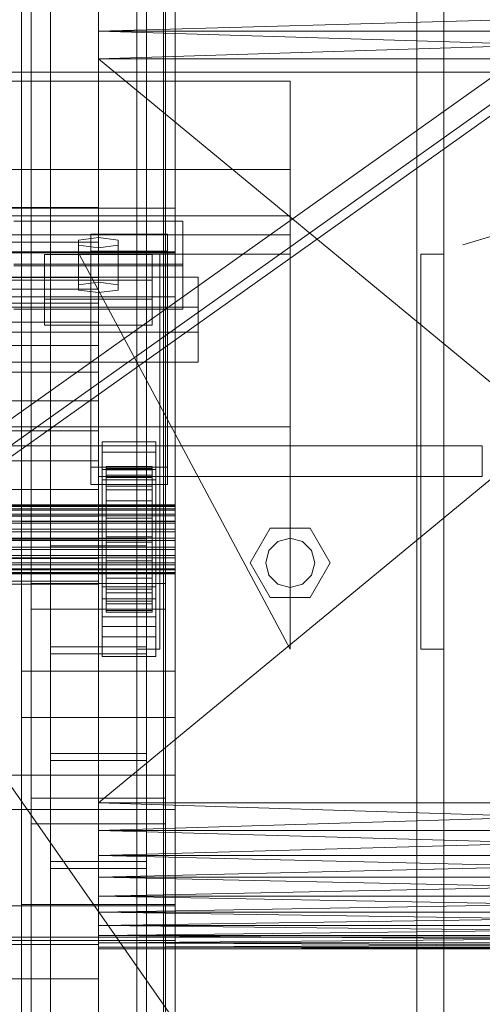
# Model space of a CAD drawing. Header units: millimetres. Extents: x -3490 to 61924, y -72580 to 6847.
# Tile 301 of 656: x 1460 to 1580, y -33943 to -33686. Entities that reach past the tile are written whole.
import ezdxf

# ---------------------------------------------------------------- set-up
doc = ezdxf.new("R2010")
doc.units = ezdxf.units.MM
for name, color, linetype, lineweight in [('COTAS_O', 1, 'Continuous', 0), ('frontal_C03', 7, 'Continuous', 0), ('frontal_secador', 7, 'Continuous', 0), ('frontal_tolva', 7, 'Continuous', 0)]:
    doc.layers.add(name, color=color, linetype=linetype, lineweight=lineweight)
doc.dimstyles.new('R19_100', dxfattribs={"dimtxt": 250, "dimasz": 150, "dimexe": 150, "dimexo": 80, "dimgap": 100, "dimtad": 1, "dimtih": 1, "dimtoh": 1, "dimdsep": 46, "dimcen": 0.09, "dimadec": 0, "dimazin": 0, "dimtfac": 1, "dimtdec": 4, "dimtofl": 0, "dimtmove": 0, "dimatfit": 3, "dimfxl": 1, "dimtolj": 1, "dimtzin": 0, "dimarcsym": 0})

# ---------------------------------------------------------------- blocks, each defined once
blk = doc.blocks.new('DIM_R29_57')
at = {"layer": 'COTAS_O'}
for p, q in [((-1725, -33700), (-1575, -33655)), ((1725, -33700), (1575, -33655)), ((-1725, -34400), (-1725, -33700)), ((-1725, -33700), (1725, -33700)), ((-1725, -33700), (-1575, -33745)), ((1725, -33700), (1575, -33745)), ((1725, -34400), (1725, -33700))]:
    blk.add_line(p, q, dxfattribs=at)
blk.add_text('3450 O', height=250, dxfattribs=at).set_placement((0, -33600))

msp = doc.modelspace()

# ---------------------------------------------------------------- linework, layer by layer
at = {"layer": 'frontal_C03'}
for p, q in [((1500, -32314.944), (1500, -34875.113)), ((1500, -34879.011), (1500, -32318.841)), ((1490, -35975), (1490, -32996.942)), ((1497, -35975), (1497, -32996.942)), ((1563, -35975), (1563, -32996.942)), ((1570, -35975), (1570, -32996.942)), ((1490, -35975), (1490, -33266.434)), ((1497, -35975), (1497, -33266.434)), ((1563, -35975), (1563, -33266.434)), ((1570, -35975), (1570, -33266.434)), ((1467.5, -33879.447), (1467.5, -33284.487)), ((1492.5, -33284.487), (1492.5, -33879.447)), ((1467.5, -33905.804), (1467.5, -33310.844)), ((1492.5, -33905.804), (1492.5, -33310.844)), ((1480, -33388.418), (1480, -33735.325)), ((1480, -33744.308), (1480, -33397.401)), ((1460, -33817.159), (1460, -33547.668)), ((1500, -33547.668), (1500, -33817.159)), ((1462.5, -33889.257), (1462.5, -33563.788)), ((1497.5, -33563.788), (1497.5, -33889.257)), ((1462.5, -33895.994), (1462.5, -33570.525)), ((1497.5, -33895.994), (1497.5, -33570.525)), ((1460, -33856.137), (1460, -33586.646)), ((1500, -33856.137), (1500, -33586.646)), ((1460, -33868.264), (1460, -33598.772)), ((1500, -33598.772), (1500, -33868.264)), ((1460, -33916.987), (1460, -33647.495)), ((1500, -33916.987), (1500, -33647.495)), ((1480, -33657.91), (1480, -34004.816)), ((1480, -34013.799), (1480, -33666.893)), ((1430, -33702.37), (1530, -33702.37)), ((1530, -33702.37), (1530, -33725.417)), ((1530, -33702.37), (1530, -33737.417)), ((1530, -33725.417), (1430, -33725.417)), ((1530, -33737.417), (1530, -33725.417)), ((1530, -33737.417), (-1530, -33737.417)), ((-1500, -33735.441), (1500, -33735.441)), ((1430, -33737.417), (1530, -33737.417)), ((1480, -33735.325), (1440, -33735.325)), ((1480, -33744.308), (1480, -33735.325)), ((1500, -33735.441), (1500, -33746.85)), ((1500, -33735.441), (1500, -33747.135)), ((1530, -33737.417), (1530, -33742.417)), ((1458, -33738.829), (1502, -33738.829)), ((1502, -33738.829), (1502, -33750.057)), ((1502, -33738.829), (1502, -33750.522)), ((1530, -33742.417), (-1530, -33742.417)), ((1478, -33746.689), (1478, -33742.197)), ((1478, -33742.197), (1498, -33742.197)), ((1478, -33803.003), (1478, -33742.197)), ((1498, -33742.197), (1498, -33746.689)), ((1498, -33742.197), (1498, -33803.003)), ((1530, -33742.417), (1530, -33792.417)), ((1440, -33744.308), (1480, -33744.308)), ((1480, -33743.096), (1474.804, -33743.769)), ((1474.804, -33743.769), (1474.804, -33745.117)), ((1474.804, -33755.463), (1474.804, -33743.769)), ((1474.804, -33745.117), (1480, -33745.791)), ((1474.804, -33756.81), (1474.804, -33745.117)), ((1485.196, -33743.769), (1480, -33743.096)), ((1480, -33754.789), (1480, -33743.096)), ((1480, -33745.791), (1485.196, -33745.117)), ((1485.196, -33745.117), (1485.196, -33743.769)), ((1485.196, -33755.463), (1485.196, -33743.769)), ((1485.196, -33756.81), (1485.196, -33745.117)), ((1500, -33746.85), (-1500, -33746.85)), ((1500, -33747.135), (-1500, -33747.135)), ((1466, -33754.258), (1466, -33747.521)), ((1466, -33747.521), (1494, -33747.521)), ((1466, -33759.215), (1466, -33747.521)), ((1530, -33850.417), (1475, -33747.417)), ((1475, -33747.417), (1530, -33747.417)), ((1498, -33746.689), (1478, -33746.689)), ((1478, -33746.689), (1478, -33807.495)), ((1480, -33745.791), (1480, -33757.484)), ((1490, -33850.417), (1490, -33747.417)), ((1490, -33747.417), (1496, -33747.417)), ((1494, -33747.521), (1494, -33754.258)), ((1494, -33747.521), (1494, -33759.215)), ((1496, -33850.417), (1496, -33747.417)), ((1498, -33807.495), (1498, -33746.689)), ((1500, -33758.543), (1500, -33746.85)), ((1500, -33758.543), (1500, -33747.135)), ((1530, -33747.417), (1530, -33850.417)), ((1564, -33850.417), (1564, -33747.417)), ((1564, -33747.417), (1570, -33747.417)), ((1570, -33850.417), (1570, -33747.417)), ((1502, -33750.057), (1458, -33750.057)), ((1502, -33761.751), (1502, -33750.057)), ((1502, -33750.522), (1458, -33750.522)), ((1502, -33761.751), (1502, -33750.522)), ((1454, -33753.448), (1506, -33753.448)), ((1494, -33754.258), (1466, -33754.258)), ((1466, -33754.258), (1466, -33765.952)), ((1474.804, -33755.463), (1480, -33754.789)), ((1480, -33754.789), (1485.196, -33755.463)), ((1494, -33765.952), (1494, -33754.258)), ((1506, -33753.448), (1506, -33767.821)), ((1506, -33753.448), (1506, -33761.244)), ((1474.804, -33756.81), (1474.804, -33755.463)), ((1480, -33757.484), (1474.804, -33756.81)), ((1485.196, -33756.81), (1480, -33757.484)), ((1485.196, -33755.463), (1485.196, -33756.81)), ((-1500, -33758.543), (1500, -33758.543)), ((1494, -33759.215), (1466, -33759.215)), ((1466, -33759.215), (1466, -33765.952)), ((1494, -33765.952), (1494, -33759.215)), ((1506, -33761.244), (1454, -33761.244)), ((1458, -33761.751), (1502, -33761.751)), ((1506, -33775.616), (1506, -33761.244)), ((1506, -33767.821), (1454, -33767.821)), ((1466, -33765.952), (1494, -33765.952)), ((1506, -33775.616), (1506, -33767.821)), ((1454, -33775.616), (1506, -33775.616)), ((1530, -33792.417), (-1530, -33792.417)), ((1530, -33792.417), (1530, -33797.417)), ((1481, -33799.106), (1481, -33796.411)), ((1481, -33796.411), (1495, -33796.411)), ((1481, -33837.338), (1481, -33796.411)), ((1495, -33796.411), (1495, -33799.106)), ((1495, -33796.411), (1495, -33837.338)), ((1530, -33797.417), (-1530, -33797.417)), ((1480, -33797.417), (1580, -33797.417)), ((1480, -33805.417), (1480, -33797.417)), ((1580, -33805.417), (1580, -33797.417)), ((1495, -33799.106), (1481, -33799.106)), ((1481, -33799.106), (1481, -33840.033)), ((1495, -33840.033), (1495, -33799.106)), ((1498, -33803.003), (1478, -33803.003)), ((1478, -33803.003), (1478, -33807.495)), ((1481, -33806.292), (1481, -33803.597)), ((1481, -33803.597), (1495, -33803.597)), ((1481, -33844.524), (1481, -33803.597)), ((1482, -33812.82), (1482, -33802.827)), ((1482, -33802.827), (1482, -33803.647)), ((1482, -33802.827), (1494, -33802.827)), ((1482, -33803.3), (1482, -33802.827)), ((1482, -33813.045), (1482, -33803.3)), ((1482, -33803.3), (1494, -33803.3)), ((1482, -33805.035), (1482, -33803.3)), ((1482, -33813.209), (1482, -33803.647)), ((1482, -33803.647), (1482, -33805.706)), ((1482, -33803.647), (1494, -33803.647)), ((1494, -33803.647), (1494, -33802.827)), ((1494, -33802.827), (1494, -33812.82)), ((1494, -33802.827), (1494, -33803.3)), ((1494, -33803.3), (1494, -33813.045)), ((1494, -33803.3), (1494, -33805.035)), ((1494, -33805.706), (1494, -33803.647)), ((1494, -33803.647), (1494, -33813.209)), ((1495, -33803.597), (1495, -33806.292)), ((1495, -33803.597), (1495, -33844.524)), ((1498, -33807.495), (1498, -33803.003)), ((1480, -33805.417), (1580, -33805.417)), ((1495, -33806.292), (1481, -33806.292)), ((1481, -33806.292), (1481, -33847.219)), ((1482, -33813.867), (1482, -33805.035)), ((1482, -33805.035), (1494, -33805.035)), ((1482, -33807.914), (1482, -33805.035)), ((1482, -33814.184), (1482, -33805.706)), ((1482, -33805.706), (1482, -33808.862)), ((1482, -33805.706), (1494, -33805.706)), ((1490, -33805.417), (1497, -33805.417)), ((1490, -35975), (1490, -33805.417)), ((1494, -33805.035), (1494, -33813.867)), ((1494, -33805.035), (1494, -33807.914)), ((1494, -33808.862), (1494, -33805.706)), ((1494, -33805.706), (1494, -33814.184)), ((1495, -33847.219), (1495, -33806.292)), ((1497, -35975), (1497, -33805.417)), ((1497, -33805.417), (1563, -33805.417)), ((1563, -33805.417), (1570, -33805.417)), ((1563, -35975), (1563, -33805.417)), ((1570, -35975), (1570, -33805.417)), ((1478, -33807.495), (1498, -33807.495)), ((1482, -33815.23), (1482, -33807.914)), ((1482, -33807.914), (1494, -33807.914)), ((1482, -33811.74), (1482, -33807.914)), ((1482, -33815.679), (1482, -33808.862)), ((1482, -33808.862), (1482, -33812.901)), ((1482, -33808.862), (1494, -33808.862)), ((1494, -33807.914), (1494, -33815.23)), ((1494, -33807.914), (1494, -33811.74)), ((1494, -33812.901), (1494, -33808.862)), ((1494, -33808.862), (1494, -33815.679)), ((1482, -33817.043), (1482, -33811.74)), ((1482, -33811.74), (1494, -33811.74)), ((1482, -33816.253), (1482, -33811.74)), ((1494, -33811.74), (1494, -33817.043)), ((1494, -33811.74), (1494, -33816.253)), ((-1500, -33812.82), (1500, -33812.82)), ((-1500, -33813.045), (1500, -33813.045)), ((-1500, -33813.209), (1500, -33813.209)), ((-1500, -33813.867), (1500, -33813.867)), ((-1500, -33814.184), (1500, -33814.184)), ((1482, -33813.209), (1482, -33812.82)), ((1494, -33812.82), (1482, -33812.82)), ((1482, -33812.82), (1482, -33813.045)), ((1482, -33817.593), (1482, -33812.901)), ((1482, -33812.901), (1482, -33817.548)), ((1482, -33812.901), (1494, -33812.901)), ((1494, -33813.045), (1482, -33813.045)), ((1482, -33813.045), (1482, -33813.867)), ((1482, -33814.184), (1482, -33813.209)), ((1494, -33813.209), (1482, -33813.209)), ((1494, -33813.867), (1482, -33813.867)), ((1482, -33813.867), (1482, -33815.23)), ((1482, -33815.679), (1482, -33814.184)), ((1494, -33814.184), (1482, -33814.184)), ((1494, -33812.82), (1494, -33813.209)), ((1494, -33813.045), (1494, -33812.82)), ((1494, -33817.548), (1494, -33812.901)), ((1494, -33812.901), (1494, -33817.593)), ((1494, -33813.867), (1494, -33813.045)), ((1494, -33813.209), (1494, -33814.184)), ((1494, -33815.23), (1494, -33813.867)), ((1494, -33814.184), (1494, -33815.679)), ((1500, -33813.209), (1500, -33812.82)), ((1500, -33812.82), (1500, -33813.045)), ((1500, -33813.045), (1500, -33813.867)), ((1500, -33814.184), (1500, -33813.209)), ((1500, -33813.867), (1500, -33815.23)), ((1500, -33815.679), (1500, -33814.184)), ((-1500, -33815.23), (1500, -33815.23)), ((-1500, -33815.679), (1500, -33815.679)), ((-1500, -33817.043), (1500, -33817.043)), ((1494, -33815.23), (1482, -33815.23)), ((1482, -33815.23), (1482, -33817.043)), ((1482, -33817.593), (1482, -33815.679)), ((1494, -33815.679), (1482, -33815.679)), ((1482, -33819.18), (1482, -33816.253)), ((1482, -33816.253), (1494, -33816.253)), ((1482, -33821.144), (1482, -33816.253)), ((1494, -33817.043), (1482, -33817.043)), ((1482, -33817.043), (1482, -33819.18)), ((1494, -33817.043), (1494, -33815.23)), ((1494, -33815.679), (1494, -33817.593)), ((1494, -33816.253), (1494, -33819.18)), ((1494, -33816.253), (1494, -33821.144)), ((1494, -33819.18), (1494, -33817.043)), ((1500, -33815.23), (1500, -33817.043)), ((1500, -33817.593), (1500, -33815.679)), ((1500, -33817.043), (1500, -33819.18)), ((-1500, -33817.593), (1500, -33817.593)), ((-1500, -33819.18), (1500, -33819.18)), ((1500, -33817.159), (1460, -33817.159)), ((1460, -33817.159), (1460, -33856.137)), ((1460, -34086.651), (1460, -33817.159)), ((1482, -33817.548), (1482, -33819.794)), ((1494, -33817.548), (1482, -33817.548)), ((1482, -33817.548), (1482, -33822.485)), ((1482, -33819.794), (1482, -33817.593)), ((1494, -33817.593), (1482, -33817.593)), ((1494, -33819.18), (1482, -33819.18)), ((1482, -33819.18), (1482, -33821.497)), ((1494, -33819.794), (1494, -33817.548)), ((1494, -33822.485), (1494, -33817.548)), ((1494, -33817.593), (1494, -33819.794)), ((1494, -33821.497), (1494, -33819.18)), ((1500, -33856.137), (1500, -33817.159)), ((1500, -33817.159), (1500, -34086.651)), ((1500, -33819.794), (1500, -33817.593)), ((1500, -33819.18), (1500, -33821.497)), ((1519.6, -33827.917), (1524.8, -33818.91)), ((1524.8, -33818.91), (1535.2, -33818.91)), ((1535.2, -33818.91), (1540.4, -33827.917)), ((1500, -33819.794), (-1500, -33819.794)), ((-1500, -33821.497), (1500, -33821.497)), ((-1500, -33822.132), (1500, -33822.132)), ((1467.5, -33851.633), (1467.5, -33821.664)), ((1467.5, -33821.664), (1492.5, -33821.664)), ((1467.5, -33821.664), (1467.5, -33877.64)), ((1482, -33819.794), (1494, -33819.794)), ((1482, -33822.132), (1482, -33819.794)), ((1482, -33821.497), (1482, -33821.144)), ((1482, -33821.144), (1494, -33821.144)), ((1482, -33826.082), (1482, -33821.144)), ((1494, -33821.497), (1482, -33821.497)), ((1482, -33821.497), (1482, -33823.836)), ((1482, -33824.45), (1482, -33822.132)), ((1482, -33822.132), (1482, -33822.485)), ((1494, -33822.132), (1482, -33822.132)), ((1492.5, -33821.664), (1492.5, -33851.633)), ((1492.5, -33877.64), (1492.5, -33821.664)), ((1494, -33819.794), (1494, -33822.132)), ((1494, -33821.144), (1494, -33821.497)), ((1494, -33821.144), (1494, -33826.082)), ((1494, -33823.836), (1494, -33821.497)), ((1494, -33822.485), (1494, -33822.132)), ((1494, -33822.132), (1494, -33824.45)), ((1500, -33822.132), (1500, -33819.794)), ((1500, -33821.497), (1500, -33823.836)), ((1500, -33824.45), (1500, -33822.132)), ((1526.8, -33822.374), (1530, -33821.517)), ((1530, -33821.517), (1533.2, -33822.374)), ((-1500, -33823.836), (1500, -33823.836)), ((-1500, -33824.45), (1500, -33824.45)), ((1492.5, -33823.47), (1467.5, -33823.47)), ((1467.5, -33823.47), (1467.5, -33849.827)), ((1467.5, -34418.43), (1467.5, -33823.47)), ((1482, -33822.485), (1482, -33827.377)), ((1482, -33822.485), (1494, -33822.485)), ((1482, -33823.836), (1482, -33826.082)), ((1494, -33823.836), (1482, -33823.836)), ((1482, -33823.836), (1482, -33826.037)), ((1482, -33826.587), (1482, -33824.45)), ((1482, -33824.45), (1482, -33827.377)), ((1494, -33824.45), (1482, -33824.45)), ((1492.5, -33849.827), (1492.5, -33823.47)), ((1492.5, -33823.47), (1492.5, -34418.43)), ((1494, -33827.377), (1494, -33822.485)), ((1494, -33826.082), (1494, -33823.836)), ((1494, -33826.037), (1494, -33823.836)), ((1494, -33827.377), (1494, -33824.45)), ((1494, -33824.45), (1494, -33826.587)), ((1500, -33823.836), (1500, -33826.037)), ((1500, -33826.587), (1500, -33824.45)), ((1523.6, -33827.917), (1524.457, -33824.717)), ((1524.457, -33824.717), (1526.8, -33822.374)), ((1533.2, -33822.374), (1535.543, -33824.717)), ((1535.543, -33824.717), (1536.4, -33827.917)), ((-1500, -33826.037), (1500, -33826.037)), ((-1500, -33826.587), (1500, -33826.587)), ((1482, -33826.037), (1482, -33830.728)), ((1494, -33826.037), (1482, -33826.037)), ((1482, -33826.037), (1482, -33827.95)), ((1482, -33826.082), (1494, -33826.082)), ((1482, -33830.728), (1482, -33826.082)), ((1482, -33828.399), (1482, -33826.587)), ((1482, -33826.587), (1482, -33831.89)), ((1494, -33826.587), (1482, -33826.587)), ((1494, -33830.728), (1494, -33826.037)), ((1494, -33827.95), (1494, -33826.037)), ((1494, -33826.082), (1494, -33830.728)), ((1494, -33831.89), (1494, -33826.587)), ((1494, -33826.587), (1494, -33828.399)), ((1500, -33826.037), (1500, -33827.95)), ((1500, -33828.399), (1500, -33826.587)), ((-1500, -33827.95), (1500, -33827.95)), ((-1500, -33828.399), (1500, -33828.399)), ((-1500, -33829.445), (1500, -33829.445)), ((-1500, -33829.763), (1500, -33829.763)), ((1482, -33827.377), (1482, -33831.89)), ((1482, -33827.377), (1494, -33827.377)), ((1482, -33827.95), (1482, -33834.768)), ((1494, -33827.95), (1482, -33827.95)), ((1482, -33827.95), (1482, -33829.445)), ((1482, -33829.763), (1482, -33828.399)), ((1482, -33828.399), (1482, -33835.716)), ((1494, -33828.399), (1482, -33828.399)), ((1482, -33829.445), (1482, -33837.924)), ((1494, -33829.445), (1482, -33829.445)), ((1482, -33829.445), (1482, -33830.421)), ((1482, -33830.585), (1482, -33829.763)), ((1482, -33829.763), (1482, -33838.594)), ((1494, -33829.763), (1482, -33829.763)), ((1494, -33831.89), (1494, -33827.377)), ((1494, -33834.768), (1494, -33827.95)), ((1494, -33829.445), (1494, -33827.95)), ((1494, -33835.716), (1494, -33828.399)), ((1494, -33828.399), (1494, -33829.763)), ((1494, -33837.924), (1494, -33829.445)), ((1494, -33830.421), (1494, -33829.445)), ((1494, -33838.594), (1494, -33829.763)), ((1494, -33829.763), (1494, -33830.585)), ((1500, -33827.95), (1500, -33829.445)), ((1500, -33829.763), (1500, -33828.399)), ((1500, -33829.445), (1500, -33830.421)), ((1500, -33830.585), (1500, -33829.763)), ((1524.8, -33836.923), (1519.6, -33827.917)), ((1524.457, -33831.117), (1523.6, -33827.917)), ((1540.4, -33827.917), (1535.2, -33836.923)), ((1536.4, -33827.917), (1535.543, -33831.117)), ((-1500, -33830.421), (1500, -33830.421)), ((-1500, -33830.585), (1500, -33830.585)), ((-1500, -33830.809), (1500, -33830.809)), ((1482, -33830.421), (1482, -33839.983)), ((1494, -33830.421), (1482, -33830.421)), ((1482, -33830.421), (1482, -33830.809)), ((1482, -33830.809), (1482, -33830.585)), ((1482, -33830.585), (1482, -33840.33)), ((1494, -33830.585), (1482, -33830.585)), ((1482, -33830.728), (1494, -33830.728)), ((1482, -33834.768), (1482, -33830.728)), ((1482, -33830.809), (1482, -33840.803)), ((1494, -33830.809), (1482, -33830.809)), ((1482, -33831.89), (1482, -33835.716)), ((1482, -33831.89), (1494, -33831.89)), ((1494, -33839.983), (1494, -33830.421)), ((1494, -33830.809), (1494, -33830.421)), ((1494, -33840.33), (1494, -33830.585)), ((1494, -33830.585), (1494, -33830.809)), ((1494, -33830.728), (1494, -33834.768)), ((1494, -33840.803), (1494, -33830.809)), ((1494, -33835.716), (1494, -33831.89)), ((1500, -33830.421), (1500, -33830.809)), ((1500, -33830.809), (1500, -33830.585)), ((1526.8, -33833.459), (1524.457, -33831.117)), ((1535.543, -33831.117), (1533.2, -33833.459)), ((1462.5, -33840.017), (1462.5, -33833.28)), ((1462.5, -33833.28), (1497.5, -33833.28)), ((1462.5, -34158.748), (1462.5, -33833.28)), ((1481, -33844.52), (1481, -33834.19)), ((1481, -33834.19), (1495, -33834.19)), ((1481, -33841.986), (1481, -33834.19)), ((1482, -33834.768), (1494, -33834.768)), ((1482, -33837.924), (1482, -33834.768)), ((1494, -33834.768), (1494, -33837.924)), ((1495, -33834.19), (1495, -33844.52)), ((1495, -33834.19), (1495, -33841.986)), ((1497.5, -33833.28), (1497.5, -33840.017)), ((1497.5, -33833.28), (1497.5, -34158.748)), ((1530, -33834.317), (1526.8, -33833.459)), ((1533.2, -33833.459), (1530, -33834.317)), ((1495, -33837.338), (1481, -33837.338)), ((1481, -33837.338), (1481, -33840.033)), ((1482, -33835.716), (1482, -33838.594)), ((1482, -33835.716), (1494, -33835.716)), ((1494, -33838.594), (1494, -33835.716)), ((1495, -33840.033), (1495, -33837.338)), ((1535.2, -33836.923), (1524.8, -33836.923)), ((1497.5, -33840.017), (1462.5, -33840.017)), ((1462.5, -34165.485), (1462.5, -33840.017)), ((1481, -33840.033), (1495, -33840.033)), ((1482, -33837.924), (1494, -33837.924)), ((1482, -33839.983), (1482, -33837.924)), ((1482, -33838.594), (1482, -33840.33)), ((1482, -33838.594), (1494, -33838.594)), ((1482, -33839.983), (1494, -33839.983)), ((1482, -33840.803), (1482, -33839.983)), ((1494, -33837.924), (1494, -33839.983)), ((1494, -33840.33), (1494, -33838.594)), ((1494, -33839.983), (1494, -33840.803)), ((1497.5, -34165.485), (1497.5, -33840.017)), ((1495, -33841.986), (1481, -33841.986)), ((1481, -33841.986), (1481, -33852.316)), ((1482, -33840.33), (1482, -33840.803)), ((1482, -33840.33), (1494, -33840.33)), ((1482, -33840.803), (1494, -33840.803)), ((1494, -33840.803), (1494, -33840.33)), ((1495, -33852.316), (1495, -33841.986)), ((1481, -33844.52), (1481, -33852.316)), ((1495, -33844.524), (1481, -33844.524)), ((1481, -33844.524), (1481, -33847.219)), ((1495, -33852.316), (1495, -33844.52)), ((1495, -33847.219), (1495, -33844.524)), ((1481, -33847.219), (1495, -33847.219)), ((1467.5, -33849.827), (1492.5, -33849.827)), ((1467.5, -34444.787), (1467.5, -33849.827)), ((1496, -33850.417), (1490, -33850.417)), ((1492.5, -34444.787), (1492.5, -33849.827)), ((1570, -33850.417), (1564, -33850.417)), ((1492.5, -33851.633), (1467.5, -33851.633)), ((1467.5, -33851.633), (1467.5, -33907.61)), ((1481, -33852.316), (1495, -33852.316)), ((1492.5, -33851.633), (1492.5, -33907.61)), ((1460, -33856.137), (1500, -33856.137)), ((1460, -34125.629), (1460, -33856.137)), ((1500, -34125.629), (1500, -33856.137)), ((1500, -33868.264), (1460, -33868.264)), ((1460, -33868.264), (1460, -33916.987)), ((1460, -34137.755), (1460, -33868.264)), ((1500, -33916.987), (1500, -33868.264)), ((1500, -33868.264), (1500, -34137.755)), ((1492.5, -33877.64), (1467.5, -33877.64)), ((1467.5, -33877.64), (1467.5, -33907.61)), ((1492.5, -33907.61), (1492.5, -33877.64)), ((1467.5, -33905.804), (1467.5, -33879.447)), ((1467.5, -33879.447), (1492.5, -33879.447)), ((1492.5, -33879.447), (1492.5, -33905.804)), ((-1500, -33883.261), (1500, -33883.261)), ((1500, -33883.261), (1500, -33892.245)), ((1500, -33883.261), (1500, -33917.367)), ((1497.5, -33889.257), (1462.5, -33889.257)), ((1462.5, -33889.257), (1462.5, -33895.994)), ((1497.5, -33895.994), (1497.5, -33889.257)), ((1500, -33892.245), (-1500, -33892.245)), ((1500, -33926.351), (1500, -33892.245)), ((1462.5, -33895.994), (1497.5, -33895.994)), ((1492.5, -33905.804), (1467.5, -33905.804)), ((1467.5, -33907.61), (1492.5, -33907.61)), ((1460, -33916.987), (1500, -33916.987)), ((1460, -34186.478), (1460, -33916.987)), ((1500, -34186.478), (1500, -33916.987)), ((1500, -33917.367), (-1500, -33917.367)), ((1500, -33926.351), (1500, -33917.367)), ((-1500, -33926.351), (1500, -33926.351)), ((1440, -33927.401), (1480, -33927.401)), ((1480, -33927.401), (1480, -33936.384)), ((1480, -33927.401), (1480, -34274.308)), ((1480, -33936.384), (1440, -33936.384)), ((1480, -34283.291), (1480, -33936.384))]:
    msp.add_line(p, q, dxfattribs=at)
at = {"layer": 'frontal_secador'}
for p, q in [((1480, -33658.5), (1480, -33919)), ((1480, -33914.82), (1480, -33658.5)), ((1480, -33689.28), (1480, -33677.12)), ((1480, -33890.5), (1480, -33677.12)), ((1480, -33914.82), (1480, -33677.12)), ((1480, -33682.82), (1480, -33696.5)), ((1480, -33689.28), (1480, -33682.82)), ((1480, -33682.82), (1480, -33897.72)), ((1480, -33682.82), (1480, -33919)), ((1715, -33682.82), (1480, -33689.28)), ((1480, -33696.5), (1480, -33689.28)), ((1480, -33890.5), (1480, -33689.28)), ((1715, -33696.5), (1480, -33689.28)), ((1715, -33689.28), (1480, -33689.28)), ((1715, -33689.28), (1480, -33696.5)), ((1480, -33696.5), (1480, -33897.72)), ((1480, -33890.5), (1480, -33696.5)), ((1715, -33890.5), (1480, -33696.5)), ((1715, -33696.5), (1480, -33696.5)), ((1715, -33696.5), (1480, -33890.5)), ((1480, -33753.5), (1325, -33753.5)), ((1480, -33754.269), (1325, -33754.269)), ((1480, -33754.269), (1480, -33753.5)), ((1480, -33756.545), (1480, -33754.269)), ((1480, -33756.545), (1325, -33756.545)), ((1480, -33760.241), (1480, -33756.545)), ((1480, -33760.241), (1325, -33760.241)), ((1480, -33765.216), (1480, -33760.241)), ((1480, -33765.216), (1325, -33765.216)), ((1480, -33771.277), (1480, -33765.216)), ((1480, -33771.277), (1325, -33771.277)), ((1480, -33778.193), (1480, -33771.277)), ((1480, -33778.193), (1325, -33778.193)), ((1480, -33785.696), (1480, -33778.193)), ((1480, -33785.696), (1325, -33785.696)), ((1480, -33793.5), (1480, -33785.696)), ((1325, -33793.5), (1480, -33793.5)), ((1480, -33801.304), (1480, -33793.5)), ((1480, -33801.304), (1325, -33801.304)), ((1480, -33801.304), (1480, -33808.807)), ((1480, -33808.807), (1325, -33808.807)), ((1480, -33808.807), (1480, -33815.723)), ((1480, -33815.723), (1325, -33815.723)), ((1480, -33815.723), (1480, -33821.784)), ((1480, -33821.784), (1325, -33821.784)), ((1480, -33821.784), (1480, -33826.759)), ((1480, -33826.759), (1325, -33826.759)), ((1480, -33826.759), (1480, -33830.455)), ((1480, -33830.455), (1325, -33830.455)), ((1480, -33830.455), (1480, -33832.731)), ((1480, -33832.731), (1325, -33832.731)), ((1480, -33833.5), (1325, -33833.5)), ((1480, -33832.731), (1480, -33833.5)), ((1480, -33897.72), (1480, -33890.5)), ((1480, -33904.18), (1480, -33890.5)), ((1480, -33914.82), (1480, -33890.5)), ((1715, -33897.72), (1480, -33890.5)), ((1715, -33890.5), (1480, -33890.5)), ((1715, -33890.5), (1480, -33897.72)), ((1480, -33897.72), (1480, -33909.88)), ((1480, -33904.18), (1480, -33897.72)), ((1480, -33897.72), (1480, -33919)), ((1715, -33904.18), (1480, -33897.72)), ((1715, -33897.72), (1480, -33897.72)), ((1715, -33897.72), (1480, -33904.18)), ((1480, -33909.88), (1480, -33904.18)), ((1480, -33914.82), (1480, -33904.18)), ((1715, -33909.88), (1480, -33904.18)), ((1715, -33904.18), (1480, -33904.18)), ((1715, -33904.18), (1480, -33909.88)), ((1480, -33909.88), (1480, -33919)), ((1480, -33914.82), (1480, -33909.88)), ((1715, -33914.82), (1480, -33909.88)), ((1715, -33909.88), (1480, -33909.88)), ((1715, -33909.88), (1480, -33914.82)), ((1480, -33919), (1480, -33914.82)), ((1480, -33922.42), (1480, -33914.82)), ((1480, -33926.98), (1480, -33914.82)), ((1715, -33919), (1480, -33914.82)), ((1715, -33914.82), (1480, -33914.82)), ((1715, -33914.82), (1480, -33919)), ((1480, -33919), (1480, -33925.08)), ((1480, -33922.42), (1480, -33919)), ((1480, -33919), (1480, -33928.12)), ((1480, -33919), (1480, -33926.98)), ((1715, -33922.42), (1480, -33919)), ((1715, -33919), (1480, -33919)), ((1715, -33919), (1480, -33922.42)), ((1480, -33925.08), (1480, -33922.42)), ((1480, -33926.98), (1480, -33922.42)), ((1715, -33925.08), (1480, -33922.42)), ((1715, -33922.42), (1480, -33922.42)), ((1715, -33922.42), (1480, -33925.08)), ((1440, -33925.5), (1710, -33925.5)), ((1480, -33925.08), (1480, -33928.12)), ((1480, -33926.98), (1480, -33925.08)), ((1715, -33926.98), (1480, -33925.08)), ((1715, -33925.08), (1480, -33925.08)), ((1715, -33925.08), (1480, -33926.98)), ((1480, -33928.5), (1480, -33926.98)), ((1480, -33926.98), (1480, -33928.12)), ((1715, -33928.12), (1480, -33926.98)), ((1715, -33926.98), (1480, -33926.98)), ((1715, -33926.98), (1480, -33928.12)), ((1480, -33928.12), (1480, -33928.5)), ((1715, -33928.5), (1480, -33928.12)), ((1715, -33928.12), (1480, -33928.12)), ((1715, -33928.12), (1480, -33928.5)), ((1480, -33928.5), (1715, -33928.5))]:
    msp.add_line(p, q, dxfattribs=at)
at = {"layer": 'frontal_tolva'}
for p, q in [((1769.584, -34332.806), (722.584, -32835.806)), ((1725, -33600), (600, -34400)), ((604.636, -34406.52), (1729.636, -33606.52)), ((600, -34406.849), (1725, -33606.849))]:
    msp.add_line(p, q, dxfattribs=at)

# ---------------------------------------------------------------- dimensions: what is measured, and where the dimension line sits
at = {"layer": 'COTAS_O'}
dim = msp.add_aligned_dim(p1=(-1725, -34400), p2=(1725, -34400), distance=700, text='<> O', dimstyle='R19_100', dxfattribs=at)
dim.commit()
dim.dimension.update_dxf_attribs({"geometry": 'DIM_R29_57', "text_midpoint": (0, -33700)})

doc.saveas('drawing.dxf')
